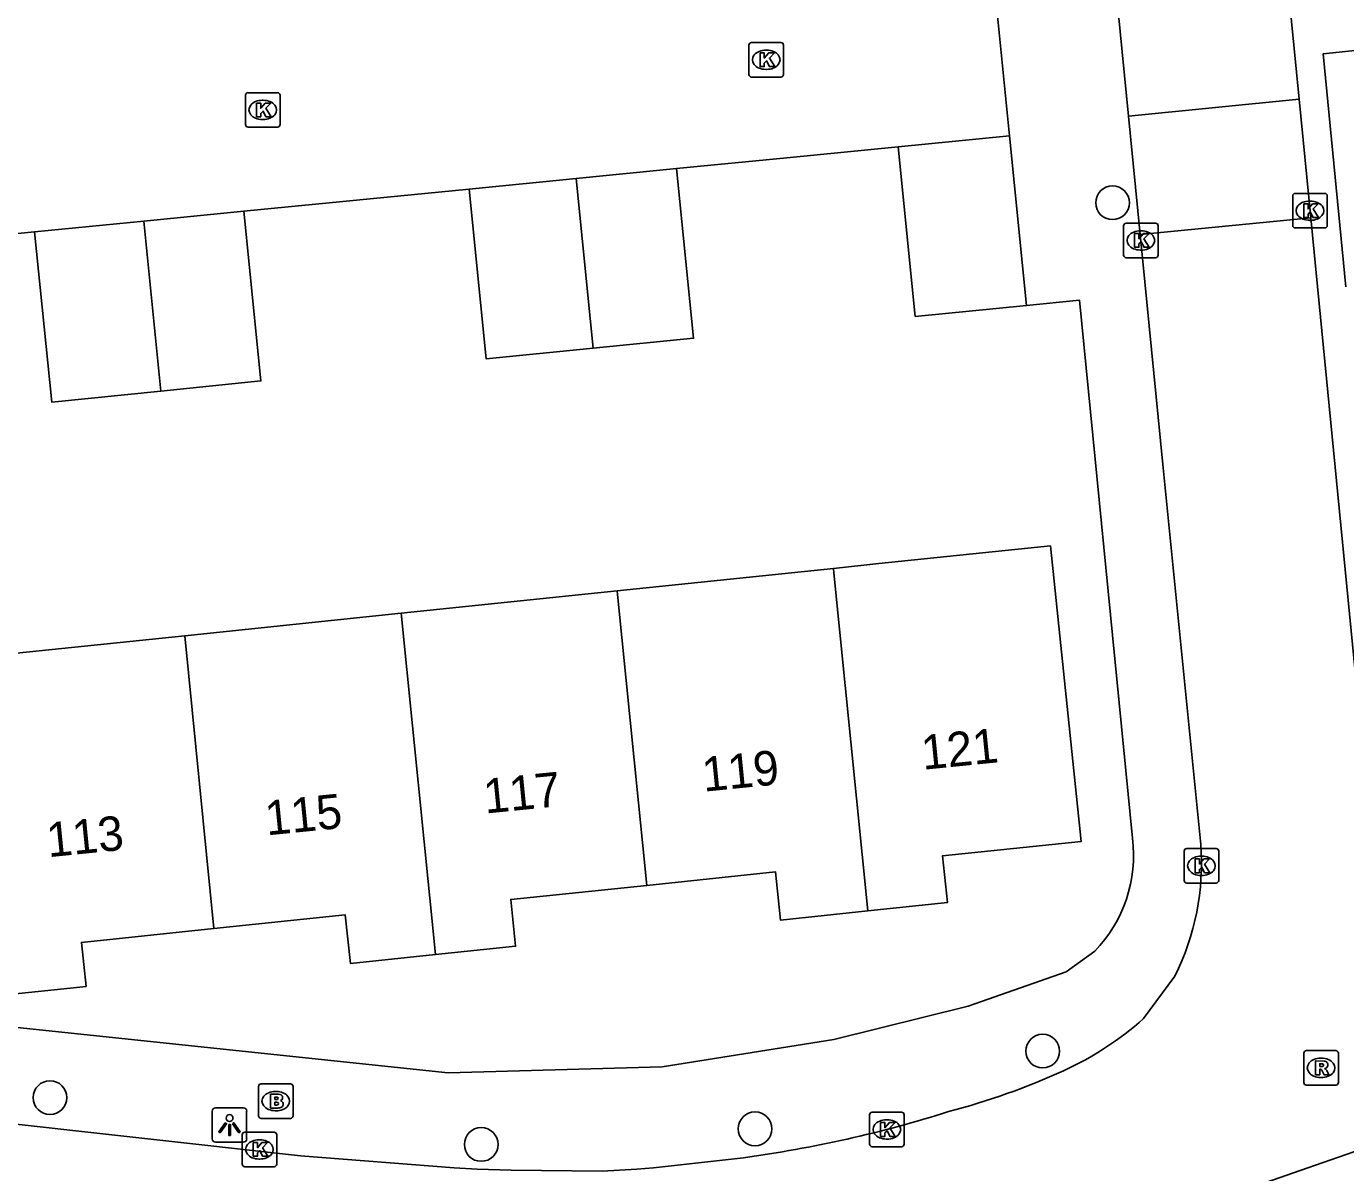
# Model space of a CAD drawing. Extents: x 158461 to 159795, y 387220 to 388672.
# Drawn here: x 159133.55 to 159171.79, y 387999.86 to 388033.08 of the extents above; entities that cross this region are included whole.
import ezdxf

# ---------------------------------------------------------------- set-up
doc = ezdxf.new("R2010")
doc.units = 0
for name, color, linetype in [('IMGEO_Boom', 7, 'Continuous'), ('IMGEO_Brandkraan', 7, 'Continuous'), ('IMGEO_Kolk', 7, 'Continuous'), ('IMGEO_Lichtpunt', 7, 'Continuous'), ('IMGEO_Muur', 7, 'Continuous'), ('IMGEO_Pand', 7, 'Continuous'), ('IMGEO_Pand_nummerreeks', 7, 'Continuous'), ('IMGEO_Rijbaan_lokaal_open', 7, 'Continuous'), ('IMGEO_Rioolput', 7, 'Continuous'), ('IMGEO_Voetpad_open', 7, 'Continuous')]:
    doc.layers.add(name, color=color, linetype=linetype)

msp = doc.modelspace()

# ---------------------------------------------------------------- linework, layer by layer
at = {"layer": 'IMGEO_Boom'}
for centre in [(159165.033, 388027.967), (159163.009, 388003.383), (159134.237, 388002.035), (159154.672, 388001.13), (159146.736, 388000.678)]:
    msp.add_circle(centre, 0.489, dxfattribs=at)
at = {"layer": 'IMGEO_Brandkraan'}
for p, q in [((159140.357, 388002.434), (159141.209, 388002.434)), ((159140.282, 388001.508), (159140.282, 388002.36)), ((159140.77, 388002.214), (159140.795, 388002.214)), ((159141.283, 388002.36), (159141.283, 388001.508)), ((159141.209, 388001.434), (159140.357, 388001.434)), ((159140.793, 388001.654), (159140.768, 388001.654))]:
    msp.add_line(p, q, dxfattribs=at)
for points in [[(159140.357, 388002.434), (159141.209, 388002.434)], [(159140.282, 388001.508), (159140.282, 388002.36)], [(159140.63, 388002.134), (159140.63, 388001.734), (159140.843, 388001.734)], [(159140.861, 388002.134), (159140.63, 388002.134)], [(159140.809, 388002.053), (159140.755, 388002.053), (159140.755, 388001.977)], [(159141.283, 388002.36), (159141.283, 388001.508)], [(159140.755, 388001.977), (159140.808, 388001.977)], [(159140.817, 388001.901), (159140.755, 388001.901), (159140.755, 388001.82)], [(159140.755, 388001.82), (159140.817, 388001.82)], [(159141.209, 388001.434), (159140.357, 388001.434)]]:
    msp.add_lwpolyline(points, dxfattribs=at)
for centre, radius, start, end in [((159140.359, 388002.358), 0.0765, 91.552, 178.448), ((159140.359, 388002.358), 0.0765, 91.552, 178.448), ((159141.207, 388002.358), 0.0765, 1.552, 88.448), ((159141.207, 388002.358), 0.0765, 1.552, 88.448), ((159140.81, 388002.015), 0.0379, 267.8285, 90.9355), ((159140.865, 388001.989), 0.145, 59.4692, 91.5367), ((159140.89, 388002.036), 0.0922, 285.5137, 58.1501), ((159140.818, 388001.86), 0.0404, 269.8759, 90.5077), ((159140.849, 388001.985), 0.251, 268.6676, 293.5347), ((159140.895, 388001.844), 0.105, 301.3115, 78.989), ((159140.359, 388001.51), 0.0765, 181.552, 268.448), ((159140.359, 388001.51), 0.0765, 181.552, 268.448), ((159141.207, 388001.51), 0.0765, 271.552, 358.448), ((159141.207, 388001.51), 0.0765, 271.552, 358.448)]:
    msp.add_arc(centre, radius, start, end, dxfattribs=at)
for centre, major_axis, ratio, start_param, end_param in [((159140.769, 388001.934), (-0.387, 0.002), 0.722429, 4.712389, 7.853982), ((159140.794, 388001.934), (-0.39, 0.002), 0.717154, 1.570796, 4.712389)]:
    msp.add_ellipse(centre, major_axis=major_axis, ratio=ratio, start_param=start_param, end_param=end_param, dxfattribs=at)
at = {"layer": 'IMGEO_Kolk'}
for p, q in [((159154.496, 388031.686), (159154.496, 388032.538)), ((159154.571, 388032.612), (159155.423, 388032.612)), ((159154.984, 388032.392), (159155.009, 388032.392)), ((159155.497, 388032.538), (159155.497, 388031.686)), ((159155.423, 388031.612), (159154.571, 388031.612)), ((159155.007, 388031.832), (159154.982, 388031.832)), ((159139.979, 388031.158), (159140.831, 388031.158)), ((159139.904, 388030.232), (159139.904, 388031.084)), ((159140.392, 388030.938), (159140.417, 388030.938)), ((159140.905, 388031.084), (159140.905, 388030.232)), ((159140.415, 388030.378), (159140.39, 388030.378)), ((159140.831, 388030.158), (159139.979, 388030.158)), ((159170.254, 388027.312), (159170.254, 388028.164)), ((159170.329, 388028.238), (159171.181, 388028.238)), ((159171.255, 388028.164), (159171.255, 388027.312)), ((159170.742, 388028.018), (159170.767, 388028.018)), ((159165.352, 388026.45), (159165.352, 388027.302)), ((159165.427, 388027.376), (159166.279, 388027.376)), ((159166.353, 388027.302), (159166.353, 388026.45)), ((159170.765, 388027.458), (159170.74, 388027.458)), ((159165.84, 388027.156), (159165.865, 388027.156)), ((159171.181, 388027.238), (159170.329, 388027.238)), ((159165.863, 388026.596), (159165.838, 388026.596)), ((159166.279, 388026.376), (159165.427, 388026.376)), ((159167.109, 388008.327), (159167.109, 388009.179)), ((159167.184, 388009.253), (159168.036, 388009.253)), ((159167.597, 388009.033), (159167.622, 388009.033)), ((159168.11, 388009.179), (159168.11, 388008.327)), ((159168.036, 388008.253), (159167.184, 388008.253)), ((159167.62, 388008.473), (159167.595, 388008.473)), ((159157.991, 388000.687), (159157.991, 388001.539)), ((159158.066, 388001.613), (159158.918, 388001.613)), ((159158.479, 388001.393), (159158.504, 388001.393)), ((159158.992, 388001.539), (159158.992, 388000.687)), ((159139.808, 388000.108), (159139.808, 388000.96)), ((159139.883, 388001.034), (159140.735, 388001.034)), ((159140.809, 388000.96), (159140.809, 388000.108)), ((159140.296, 388000.814), (159140.321, 388000.814)), ((159158.918, 388000.613), (159158.066, 388000.613)), ((159158.502, 388000.833), (159158.477, 388000.833)), ((159140.319, 388000.254), (159140.294, 388000.254)), ((159140.735, 388000.034), (159139.883, 388000.034))]:
    msp.add_line(p, q, dxfattribs=at)
for points in [[(159154.496, 388031.686), (159154.496, 388032.538)], [(159154.571, 388032.612), (159155.423, 388032.612)], [(159154.817, 388032.312), (159154.94, 388032.312), (159154.94, 388032.161), (159155.07, 388032.312), (159155.234, 388032.312), (159155.088, 388032.161), (159155.241, 388031.912), (159155.089, 388031.912), (159155.004, 388032.076), (159154.94, 388032.009), (159154.94, 388031.912), (159154.817, 388031.912), (159154.817, 388032.312)], [(159155.497, 388032.538), (159155.497, 388031.686)], [(159155.423, 388031.612), (159154.571, 388031.612)], [(159139.979, 388031.158), (159140.831, 388031.158)], [(159139.904, 388030.232), (159139.904, 388031.084)], [(159140.225, 388030.858), (159140.348, 388030.858), (159140.348, 388030.707), (159140.478, 388030.858), (159140.642, 388030.858), (159140.496, 388030.707), (159140.649, 388030.458), (159140.497, 388030.458), (159140.412, 388030.622), (159140.348, 388030.555), (159140.348, 388030.458), (159140.225, 388030.458), (159140.225, 388030.858)], [(159140.905, 388031.084), (159140.905, 388030.232)], [(159140.831, 388030.158), (159139.979, 388030.158)], [(159170.254, 388027.312), (159170.254, 388028.164)], [(159170.329, 388028.238), (159171.181, 388028.238)], [(159171.255, 388028.164), (159171.255, 388027.312)], [(159170.575, 388027.938), (159170.698, 388027.938), (159170.698, 388027.787), (159170.828, 388027.938), (159170.992, 388027.938), (159170.846, 388027.787), (159170.999, 388027.538), (159170.847, 388027.538), (159170.762, 388027.702), (159170.698, 388027.635), (159170.698, 388027.538), (159170.575, 388027.538), (159170.575, 388027.938)], [(159165.352, 388026.45), (159165.352, 388027.302)], [(159165.427, 388027.376), (159166.279, 388027.376)], [(159166.353, 388027.302), (159166.353, 388026.45)], [(159165.673, 388027.076), (159165.796, 388027.076), (159165.796, 388026.925), (159165.926, 388027.076), (159166.09, 388027.076), (159165.944, 388026.925), (159166.097, 388026.676), (159165.945, 388026.676), (159165.86, 388026.84), (159165.796, 388026.773), (159165.796, 388026.676), (159165.673, 388026.676), (159165.673, 388027.076)], [(159171.181, 388027.238), (159170.329, 388027.238)], [(159166.279, 388026.376), (159165.427, 388026.376)], [(159167.109, 388008.327), (159167.109, 388009.179)], [(159167.184, 388009.253), (159168.036, 388009.253)], [(159167.43, 388008.953), (159167.553, 388008.953), (159167.553, 388008.802), (159167.683, 388008.953), (159167.847, 388008.953), (159167.701, 388008.802), (159167.854, 388008.553), (159167.702, 388008.553), (159167.617, 388008.717), (159167.553, 388008.65), (159167.553, 388008.553), (159167.43, 388008.553), (159167.43, 388008.953)], [(159168.11, 388009.179), (159168.11, 388008.327)], [(159168.036, 388008.253), (159167.184, 388008.253)], [(159157.991, 388000.687), (159157.991, 388001.539)], [(159158.066, 388001.613), (159158.918, 388001.613)], [(159158.312, 388001.313), (159158.435, 388001.313), (159158.435, 388001.162), (159158.565, 388001.313), (159158.729, 388001.313), (159158.583, 388001.162), (159158.736, 388000.913), (159158.584, 388000.913), (159158.499, 388001.077), (159158.435, 388001.01), (159158.435, 388000.913), (159158.312, 388000.913), (159158.312, 388001.313)], [(159158.992, 388001.539), (159158.992, 388000.687)], [(159139.808, 388000.108), (159139.808, 388000.96)], [(159139.883, 388001.034), (159140.735, 388001.034)], [(159140.809, 388000.96), (159140.809, 388000.108)], [(159140.129, 388000.734), (159140.252, 388000.734), (159140.252, 388000.583), (159140.382, 388000.734), (159140.546, 388000.734), (159140.4, 388000.583), (159140.553, 388000.334), (159140.401, 388000.334), (159140.316, 388000.498), (159140.252, 388000.431), (159140.252, 388000.334), (159140.129, 388000.334), (159140.129, 388000.734)], [(159158.918, 388000.613), (159158.066, 388000.613)], [(159140.735, 388000.034), (159139.883, 388000.034)]]:
    msp.add_lwpolyline(points, dxfattribs=at)
for centre, start, end in [((159154.573, 388032.536), 91.552, 178.448), ((159154.573, 388032.536), 91.552, 178.448), ((159155.421, 388032.536), 1.552, 88.448), ((159155.421, 388032.536), 1.552, 88.448), ((159154.573, 388031.688), 181.552, 268.448), ((159154.573, 388031.688), 181.552, 268.448), ((159155.421, 388031.688), 271.552, 358.448), ((159155.421, 388031.688), 271.552, 358.448), ((159139.981, 388031.082), 91.552, 178.448), ((159139.981, 388031.082), 91.552, 178.448), ((159140.829, 388031.082), 1.552, 88.448), ((159140.829, 388031.082), 1.552, 88.448), ((159139.981, 388030.234), 181.552, 268.448), ((159139.981, 388030.234), 181.552, 268.448), ((159140.829, 388030.234), 271.552, 358.448), ((159140.829, 388030.234), 271.552, 358.448), ((159170.331, 388028.162), 91.552, 178.448), ((159170.331, 388028.162), 91.552, 178.448), ((159171.179, 388028.162), 1.552, 88.448), ((159171.179, 388028.162), 1.552, 88.448), ((159165.429, 388027.3), 91.552, 178.448), ((159165.429, 388027.3), 91.552, 178.448), ((159166.277, 388027.3), 1.552, 88.448), ((159166.277, 388027.3), 1.552, 88.448), ((159170.331, 388027.314), 181.552, 268.448), ((159170.331, 388027.314), 181.552, 268.448), ((159171.179, 388027.314), 271.552, 358.448), ((159171.179, 388027.314), 271.552, 358.448), ((159165.429, 388026.452), 181.552, 268.448), ((159165.429, 388026.452), 181.552, 268.448), ((159166.277, 388026.452), 271.552, 358.448), ((159166.277, 388026.452), 271.552, 358.448), ((159167.186, 388009.177), 91.552, 178.448), ((159167.186, 388009.177), 91.552, 178.448), ((159168.034, 388009.177), 1.552, 88.448), ((159168.034, 388009.177), 1.552, 88.448), ((159167.186, 388008.329), 181.552, 268.448), ((159167.186, 388008.329), 181.552, 268.448), ((159168.034, 388008.329), 271.552, 358.448), ((159168.034, 388008.329), 271.552, 358.448), ((159158.068, 388001.537), 91.552, 178.448), ((159158.068, 388001.537), 91.552, 178.448), ((159158.916, 388001.537), 1.552, 88.448), ((159158.916, 388001.537), 1.552, 88.448), ((159139.885, 388000.958), 91.552, 178.448), ((159139.885, 388000.958), 91.552, 178.448), ((159140.733, 388000.958), 1.552, 88.448), ((159140.733, 388000.958), 1.552, 88.448), ((159158.068, 388000.689), 181.552, 268.448), ((159158.068, 388000.689), 181.552, 268.448), ((159158.916, 388000.689), 271.552, 358.448), ((159158.916, 388000.689), 271.552, 358.448), ((159139.885, 388000.11), 181.552, 268.448), ((159139.885, 388000.11), 181.552, 268.448), ((159140.733, 388000.11), 271.552, 358.448), ((159140.733, 388000.11), 271.552, 358.448)]:
    msp.add_arc(centre, 0.0765, start, end, dxfattribs=at)
for centre, major_axis, ratio, start_param, end_param in [((159154.983, 388032.112), (-0.387, 0.002), 0.722429, 4.712389, 7.853982), ((159155.008, 388032.112), (-0.39, 0.002), 0.717154, 1.570796, 4.712389), ((159140.391, 388030.658), (-0.387, 0.002), 0.722429, 4.712389, 7.853982), ((159140.416, 388030.658), (-0.39, 0.002), 0.717154, 1.570796, 4.712389), ((159170.741, 388027.738), (-0.387, 0.002), 0.722429, 4.712389, 7.853982), ((159170.766, 388027.738), (-0.39, 0.002), 0.717154, 1.570796, 4.712389), ((159165.839, 388026.876), (-0.387, 0.002), 0.722429, 4.712389, 7.853982), ((159165.864, 388026.876), (-0.39, 0.002), 0.717154, 1.570796, 4.712389), ((159167.596, 388008.753), (-0.387, 0.002), 0.722429, 4.712389, 7.853982), ((159167.621, 388008.753), (-0.39, 0.002), 0.717154, 1.570796, 4.712389), ((159158.478, 388001.113), (-0.387, 0.002), 0.722429, 4.712389, 7.853982), ((159158.503, 388001.113), (-0.39, 0.002), 0.717154, 1.570796, 4.712389), ((159140.295, 388000.534), (-0.387, 0.002), 0.722429, 4.712389, 7.853982), ((159140.32, 388000.534), (-0.39, 0.002), 0.717154, 1.570796, 4.712389)]:
    msp.add_ellipse(centre, major_axis=major_axis, ratio=ratio, start_param=start_param, end_param=end_param, dxfattribs=at)
at = {"layer": 'IMGEO_Lichtpunt'}
for p, q in [((159139.844, 388001.739), (159139.036, 388001.739)), ((159139.844, 388001.739), (159139.036, 388001.739)), ((159138.942, 388001.644), (159138.942, 388000.837)), ((159138.942, 388001.644), (159138.942, 388000.837)), ((159139.938, 388000.837), (159139.938, 388001.644)), ((159139.938, 388000.837), (159139.938, 388001.644)), ((159139.036, 388000.743), (159139.844, 388000.743)), ((159139.036, 388000.743), (159139.844, 388000.743))]:
    msp.add_line(p, q, dxfattribs=at)
for points in [[(159139.316, 388001.308), (159139.355, 388001.28), (159139.167, 388001.018), (159139.129, 388001.045), (159139.316, 388001.308)], [(159139.528, 388001.28), (159139.566, 388001.307), (159139.753, 388001.045), (159139.714, 388001.017), (159139.528, 388001.28)], [(159139.418, 388001.26), (159139.465, 388001.26), (159139.465, 388000.938), (159139.418, 388000.938), (159139.418, 388001.26)]]:
    msp.add_lwpolyline(points, dxfattribs=at)
msp.add_circle((159139.441, 388001.442), 0.0994, dxfattribs=at)
for centre, start, end in [((159139.036, 388001.644), 90, 180), ((159139.036, 388001.644), 90, 180), ((159139.844, 388001.644), 0, 90), ((159139.844, 388001.644), 0, 90), ((159139.036, 388000.837), 180, 270), ((159139.036, 388000.837), 180, 270), ((159139.844, 388000.837), 270, 0), ((159139.844, 388000.837), 270, 360)]:
    msp.add_arc(centre, 0.0946, start, end, dxfattribs=at)
at = {"layer": 'IMGEO_Muur'}
for points in [[(159155.597, 388029.274), (159158.823, 388029.592)], [(159146.382, 388028.364), (159139.857, 388027.72)], [(159133.793, 388027.122), (159130.624, 388026.809)]]:
    msp.add_lwpolyline(points, dxfattribs=at)
at = {"layer": 'IMGEO_Pand'}
for points in [[(159162.049, 388029.911), (159158.823, 388029.592)], [(159162.543, 388024.994), (159159.313, 388024.675), (159158.823, 388029.592)], [(159162.049, 388029.911), (159162.543, 388024.994)], [(159152.4, 388028.958), (159149.485, 388028.67)], [(159152.4, 388028.958), (159152.893, 388024.042), (159149.976, 388023.754)], [(159149.485, 388028.67), (159146.382, 388028.364)], [(159149.976, 388023.754), (159149.485, 388028.67)], [(159149.976, 388023.754), (159146.875, 388023.447), (159146.382, 388028.364)], [(159139.857, 388027.72), (159136.962, 388027.434)], [(159139.857, 388027.72), (159140.35, 388022.803), (159137.448, 388022.507)], [(159136.962, 388027.434), (159133.793, 388027.122)], [(159136.962, 388027.434), (159137.448, 388022.507)], [(159137.448, 388022.507), (159134.296, 388022.186), (159133.793, 388027.122)], [(159157.943, 388007.445), (159160.248, 388007.685), (159160.107, 388009.043), (159164.124, 388009.46), (159163.234, 388018.027), (159158.261, 388017.51), (159156.945, 388017.373)], [(159150.679, 388016.722), (159156.945, 388017.373)], [(159156.945, 388017.373), (159156.958, 388017.245), (159157.943, 388007.445)], [(159150.679, 388016.722), (159144.412, 388016.072)], [(159151.533, 388008.186), (159150.69, 388016.617), (159150.679, 388016.722)], [(159144.412, 388016.072), (159138.148, 388015.421)], [(159145.407, 388006.178), (159144.412, 388016.072)], [(159138.148, 388015.421), (159131.661, 388014.747), (159131.882, 388012.623), (159132.159, 388009.961), (159132.676, 388004.987), (159135.284, 388005.258), (159135.151, 388006.534), (159138.986, 388006.933)], [(159138.986, 388006.933), (159138.148, 388015.421)], [(159157.943, 388007.445), (159155.409, 388007.182), (159155.265, 388008.574), (159151.533, 388008.186)], [(159145.407, 388006.178), (159147.734, 388006.42), (159147.593, 388007.777), (159151.533, 388008.186)], [(159138.986, 388006.933), (159142.797, 388007.329), (159142.943, 388005.922), (159145.407, 388006.178)]]:
    msp.add_lwpolyline(points, dxfattribs=at)
at = {"layer": 'IMGEO_Rijbaan_lokaal_open'}
for points in [[(159165.496, 388030.481), (159162.963, 388056.197)], [(159169.394, 388041.55), (159170.438, 388030.969)], [(159161.438, 388036.002), (159162.049, 388029.911)], [(159165.496, 388030.481), (159170.438, 388030.969)], [(159170.438, 388030.969), (159170.777, 388027.535)], [(159165.835, 388027.047), (159165.496, 388030.481)], [(159133.793, 388027.122), (159130.624, 388026.809), (159130.353, 388029.861)], [(159158.823, 388029.592), (159155.597, 388029.274), (159152.4, 388028.958)], [(159146.382, 388028.364), (159139.857, 388027.72)], [(159170.777, 388027.535), (159165.835, 388027.047)], [(159173.38, 388000.94), (159170.935, 388025.934), (159170.777, 388027.535)], [(159165.835, 388027.047), (159166.491, 388020.383), (159167.588, 388009.373)], [(159166.838, 388005.553), (159165.932, 388004.325)], [(159154.336, 388000.295), (159151.726, 387999.996), (159151.249, 387999.961), (159150.24, 387999.905), (159147.606, 387999.932), (159146.62, 387999.966), (159145.955, 387999.996), (159141.502, 388000.352), (159122.662, 388002.443)], [(159157.273, 387995.314), (159170.689, 388000), (159172.914, 388000.777)]]:
    msp.add_lwpolyline(points, dxfattribs=at)
for centre, radius, start, end in [((159160.327, 388008.815), 7.282, 333.3891, 4.3952), ((159159.621, 388011.461), 9.526, 294.7672, 311.4886), ((159154.884, 388022.132), 21.201, 284.7542, 294.3112), ((159149.539, 388035.579), 35.609, 277.7426, 287.5617)]:
    msp.add_arc(centre, radius, start, end, dxfattribs=at)
at = {"layer": 'IMGEO_Rioolput'}
for p, q in [((159170.576, 388002.471), (159170.576, 388003.323)), ((159170.651, 388003.397), (159171.503, 388003.397)), ((159171.577, 388003.323), (159171.577, 388002.471)), ((159171.064, 388003.177), (159171.089, 388003.177)), ((159171.087, 388002.617), (159171.062, 388002.617)), ((159171.503, 388002.397), (159170.651, 388002.397))]:
    msp.add_line(p, q, dxfattribs=at)
for points in [[(159170.576, 388002.471), (159170.576, 388003.323)], [(159170.651, 388003.397), (159171.503, 388003.397)], [(159171.577, 388003.323), (159171.577, 388002.471)], [(159171.165, 388003.095), (159170.913, 388003.097), (159170.913, 388002.697)], [(159170.913, 388002.697), (159171.037, 388002.697), (159171.037, 388002.859), (159171.048, 388002.859)], [(159171.091, 388003.016), (159171.037, 388003.016), (159171.037, 388002.935)], [(159171.037, 388002.935), (159171.089, 388002.935)], [(159171.095, 388002.83), (159171.166, 388002.697), (159171.306, 388002.697), (159171.241, 388002.823)], [(159171.503, 388002.397), (159170.651, 388002.397)]]:
    msp.add_lwpolyline(points, dxfattribs=at)
for centre, radius, start, end in [((159170.653, 388003.321), 0.0765, 91.552, 178.448), ((159170.653, 388003.321), 0.0765, 91.552, 178.448), ((159171.501, 388003.321), 0.0765, 1.552, 88.448), ((159171.501, 388003.321), 0.0765, 1.552, 88.448), ((159171.047, 388002.806), 0.0533, 26.0293, 88.6989), ((159171.073, 388003.124), 0.19, 274.7715, 282.9687), ((159171.097, 388002.92), 0.0964, 77.0061, 93.1865), ((159171.111, 388002.977), 0.0378, 276.6634, 79.6772), ((159171.164, 388002.985), 0.109, 350.3612, 89.416), ((159171.162, 388002.985), 0.112, 277.5842, 350.9817), ((159171.146, 388002.77), 0.108, 29.5134, 73.7905), ((159170.653, 388002.473), 0.0765, 181.552, 268.448), ((159170.653, 388002.473), 0.0765, 181.552, 268.448), ((159171.501, 388002.473), 0.0765, 271.552, 358.448), ((159171.501, 388002.473), 0.0765, 271.552, 358.448)]:
    msp.add_arc(centre, radius, start, end, dxfattribs=at)
for centre, major_axis, ratio, start_param, end_param in [((159171.063, 388002.897), (-0.387, 0.002), 0.722429, 4.712389, 7.853982), ((159171.088, 388002.897), (-0.39, 0.002), 0.717154, 1.570796, 4.712389)]:
    msp.add_ellipse(centre, major_axis=major_axis, ratio=ratio, start_param=start_param, end_param=end_param, dxfattribs=at)
at = {"layer": 'IMGEO_Voetpad_open'}
for points in [[(159171.791, 388025.531), (159171.133, 388032.279), (159173.802, 388032.565)], [(159162.543, 388024.994), (159164.079, 388025.143), (159165.608, 388009.552)], [(159164.516, 388006.276), (159163.692, 388005.681), (159160.847, 388004.687), (159156.953, 388003.717), (159151.982, 388002.932), (159145.774, 388002.751), (159121.896, 388005.262)]]:
    msp.add_lwpolyline(points, dxfattribs=at)
msp.add_arc((159161.651, 388009.051), 3.989, 315.9148, 7.2153, dxfattribs=at)

# ---------------------------------------------------------------- texts
at = {"layer": 'IMGEO_Pand_nummerreeks'}
for s, p in [('121', (159159.54, 388011.534)), ('119', (159153.186, 388010.899)), ('117', (159146.854, 388010.266)), ('115', (159140.522, 388009.633)), ('113', (159134.19, 388009))]:
    msp.add_text(s, height=1, rotation=5.7088, dxfattribs=at).set_placement(p)

doc.saveas('drawing.dxf')
